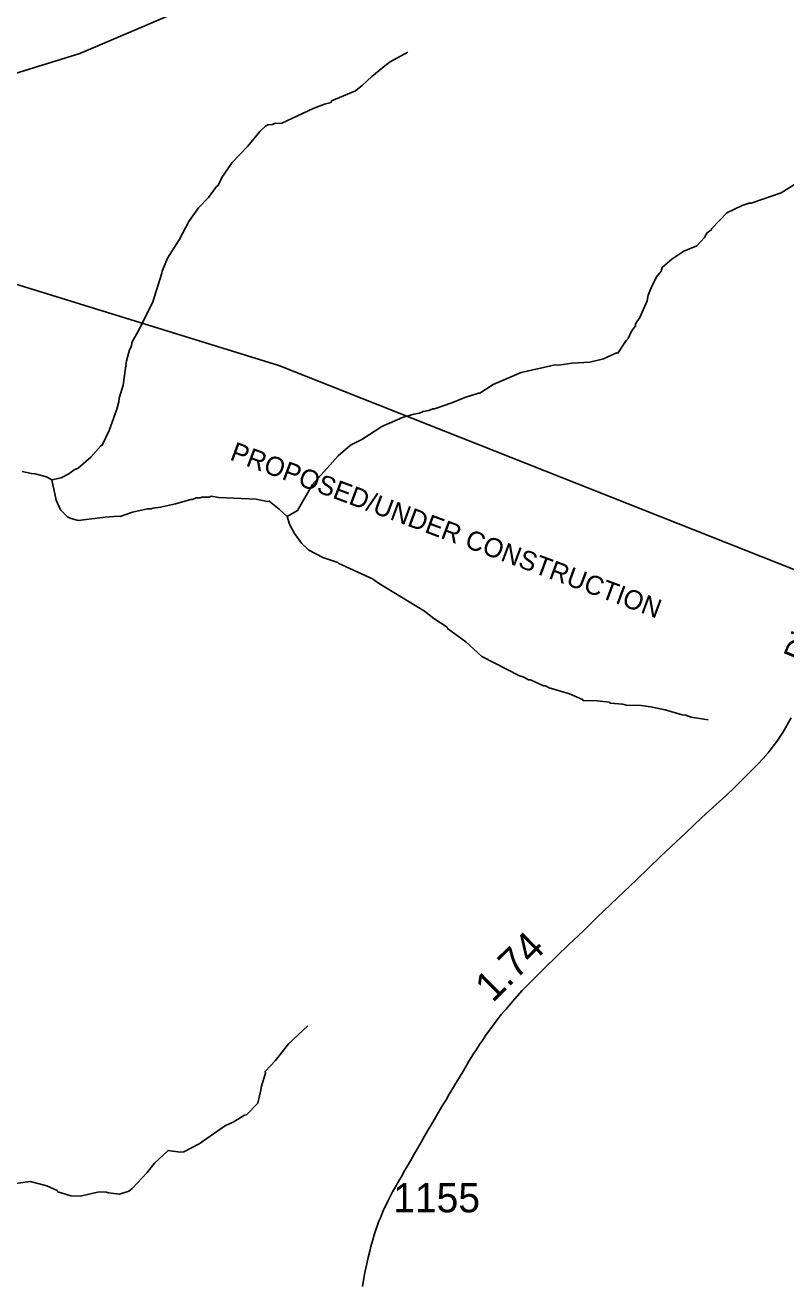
# Model space of a CAD drawing. Extents: x 1383679 to 1536984, y 460658 to 651027.
# Drawn here: x 1403734 to 1406993, y 527907 to 533283 of the extents above; entities that cross this region are included whole.
import ezdxf

# ---------------------------------------------------------------- set-up
doc = ezdxf.new("R2010")
doc.units = 0
for name, color, linetype in [('Default', 7, 'Continuous'), ('Exist Hydrographic Misc Water Feature', 7, 'Continuous'), ('Exist Road Secondary Mileage Hundredths English Label', 7, 'Continuous'), ('Exist Road Secondary Type 51 Attributed', 7, 'Continuous'), ('Exist Road Secondary Type 51 Label', 7, 'Continuous'), ('Exist Road Secondary Type 51 Number Label', 7, 'Continuous')]:
    doc.layers.add(name, color=color, linetype=linetype)

msp = doc.modelspace()

# ---------------------------------------------------------------- linework, layer by layer
at = {"layer": 'Default'}
msp.add_lwpolyline([(1414764.5, 531171.9), (1411859.6, 529913.4), (1409813.1, 530096.7), (1407949.8, 530585.7), (1404821, 531824.2), (1403093.1, 532358.2), (1400685.9, 532515.9)], dxfattribs=at)
at = {"layer": 'Exist Hydrographic Misc Water Feature'}
for points in [[(1403848, 531335.5), (1403889.2, 531342.7), (1403921.6, 531360), (1403943.9, 531377.5), (1403962.1, 531385), (1404015.1, 531431.8), (1404059.2, 531480.5), (1404064.3, 531482.7), (1404093.6, 531546), (1404127.7, 531637.2), (1404136.3, 531669), (1404136.7, 531685), (1404153.9, 531740.6), (1404168.2, 531844.2), (1404181.2, 531891.9), (1404189.5, 531907.7), (1404191.8, 531923.7), (1404224.7, 531981.9), (1404281.7, 532097.5), (1404320.3, 532220.6), (1404320.5, 532228.6), (1404343.7, 532284.1), (1404393.4, 532362.9), (1404435.1, 532441.9), (1404476.9, 532500.1), (1404519.3, 532544), (1404554.4, 532591.2), (1404560.5, 532595.1), (1404577.2, 532630.7), (1404620.6, 532693.7), (1404688.2, 532764.1), (1404739.5, 532826.9), (1404764, 532850.4), (1404774.2, 532856.1), (1404794.2, 532857.7), (1404802.3, 532861.5), (1404834.4, 532862.8), (1404967.8, 532925.8), (1405016.2, 532944.7), (1405044.4, 532952), (1405046.5, 532958), (1405149.4, 533001.7), (1405179.9, 533024.9), (1405218.7, 533062.1), (1405281.9, 533114.6), (1405298.2, 533126.2), (1405373.1, 533166.5)], [(1404857.2, 531177.1), (1404900.4, 531204), (1404964.8, 531314.6), (1405075.5, 531438), (1405128.5, 531482.8), (1405177, 531507.7), (1405262.2, 531563.7), (1405351.1, 531601.7), (1405399.4, 531616.6), (1405423.5, 531620.1), (1405439.7, 531627.7), (1405463.8, 531631.2), (1405480, 531638.8), (1405488, 531638.6), (1405562, 531664.4), (1405617.1, 531687.7), (1405675.5, 531706.7), (1405681.4, 531706.3), (1405738.2, 531743), (1405859.4, 531794.2), (1406004.1, 531827), (1406020.1, 531826.6), (1406076.4, 531835.3), (1406152.5, 531839.6), (1406211.7, 531852.6), (1406267.3, 531878.7), (1406273.2, 531876.9), (1406308.5, 531932.1), (1406316.6, 531939.9), (1406331.4, 531971.5), (1406347.9, 531995.2), (1406348.1, 532003.2), (1406366.6, 532030.7), (1406398.2, 532102), (1406402.7, 532125.8), (1406415.4, 532157.6), (1406438.4, 532205), (1406458.9, 532228.6), (1406463.3, 532244.5), (1406504, 532279.8), (1406554.9, 532314.3), (1406611.4, 532337.1), (1406644.1, 532372.3), (1406654.5, 532392.1), (1406672.8, 532405.7), (1406674.9, 532411.6), (1406740.4, 532478.1), (1406805.1, 532510.6), (1406835.4, 532520), (1406843.4, 532519.8), (1406972.4, 532564.9), (1407029.2, 532599.6)], [(1403848, 531335.5), (1403825.3, 531348.1), (1403777.5, 531361.2), (1403761.5, 531361.6), (1403721.8, 531370.5)], [(1403848, 531335.5), (1403867.1, 531247.2), (1403886.2, 531206.9), (1403915.5, 531176.2), (1403927.4, 531169.9), (1403961.3, 531161.2), (1404077.3, 531174.9), (1404133.7, 531179.3), (1404141.6, 531177.1), (1404194.1, 531195.9), (1404258.4, 531210.5), (1404274.4, 531210.1), (1404282.5, 531213.9), (1404314.6, 531217.2), (1404378.9, 531231.8), (1404443.3, 531250.3), (1404451.3, 531250.1), (1404467.4, 531257.8), (1404483.4, 531257.4), (1404491.5, 531261.2), (1404523.5, 531260.5), (1404531.6, 531264.3), (1404563.5, 531259.6), (1404723.4, 531252), (1404771.2, 531241.6), (1404779.2, 531242.7), (1404822, 531209), (1404857.2, 531177.1)], [(1404857.2, 531177.1), (1404867.1, 531144.8), (1404888.2, 531104.4), (1404917.3, 531063.7), (1404948.7, 531033), (1405010, 531001.6), (1405073.2, 530981), (1405077.5, 530976.2), (1405222.1, 530911), (1405247.7, 530892.4), (1405445.1, 530772), (1405484.5, 530741.1), (1405541.3, 530703.4), (1405543.6, 530697.8), (1405622.3, 530640.1), (1405691, 530578.6), (1405851.2, 530495), (1405867.1, 530490.6), (1405890.9, 530478.1), (1405898.9, 530477.9), (1405954.4, 530452.7), (1405962.4, 530452.5), (1405978.2, 530444.2), (1406065.6, 530418.2), (1406121.8, 530394), (1406125, 530388.9), (1406185, 530387.5), (1406236.8, 530382.4), (1406240.7, 530378.3), (1406292.7, 530373.1), (1406308.6, 530368.8), (1406372.6, 530367.3), (1406412.5, 530362.4), (1406476.2, 530349), (1406547.7, 530327.4), (1406563.7, 530327), (1406587.6, 530318.5), (1406659.3, 530306.9)], [(1403683.5, 528318.7), (1403755.8, 528328.4), (1403827.4, 528309.5), (1403870.9, 528289.5), (1403874.8, 528284.4), (1403930.5, 528267.2), (1403970.5, 528266.2), (1404050.9, 528284.4), (1404082.9, 528283.7), (1404090.9, 528279.5), (1404138.7, 528274.5), (1404179, 528287.6), (1404193.3, 528299.2), (1404256.7, 528367.8), (1404288.1, 528407.7), (1404346.8, 528461.7), (1404398.6, 528454.5), (1404414.7, 528456.2), (1404479.4, 528490.7), (1404593.1, 528568.1), (1404625.5, 528583.4), (1404674.1, 528612.3), (1404682.2, 528614.1), (1404731.3, 528665), (1404745.9, 528726.5), (1404744.8, 528732.6), (1404763.4, 528792.9), (1404762.2, 528800.2), (1404807.3, 528847.2), (1404862.8, 528917.9), (1404944.5, 528996)]]:
    msp.add_lwpolyline(points, dxfattribs=at)
at = {"layer": 'Exist Road Secondary Type 51 Attributed'}
for points in [[(1404354.2, 533324.9), (1403968.6, 533161.1), (1403669, 533067.9), (1403560.4, 533169.5), (1403419.5, 533284.2)], [(1407015.8, 530315.7), (1406979.1, 530252.9), (1406965, 530230.4), (1406953.5, 530214), (1406938, 530193.1), (1406916.1, 530165.2), (1406895.1, 530140.7), (1406871.2, 530115.8), (1406839.9, 530084.3), (1406802.3, 530046.5), (1406773.4, 530018.6), (1406735, 529981.7), (1406694.6, 529943.8), (1406632.7, 529887.5), (1406563.4, 529823.1), (1406456, 529721.7), (1406352.2, 529621.8), (1406271.1, 529543.4), (1406184.3, 529460.7), (1406125.5, 529403.3), (1406062.1, 529343)], [(1406062.1, 529343), (1406011.1, 529293.6), (1405958.6, 529242.3), (1405903.5, 529187.7), (1405863.2, 529146.4), (1405831.1, 529111), (1405800.1, 529074.9), (1405792.9, 529066), (1405785.5, 529058), (1405775, 529046), (1405769.6, 529039), (1405751.5, 529015.2), (1405735.5, 528993.8), (1405722.6, 528976.5), (1405707.7, 528955.5), (1405692.8, 528933.5), (1405681, 528915.8), (1405664, 528890.1), (1405654.9, 528876), (1405635.1, 528843.9), (1405624.2, 528825.7), (1405612.6, 528806), (1405593.3, 528773.5), (1405586.5, 528761.9), (1405579.5, 528750.2), (1405565.2, 528726.3), (1405550.9, 528702.4), (1405537.1, 528679.1), (1405523.8, 528656.6), (1405503.9, 528622.8), (1405490.2, 528599.6), (1405476, 528575.3), (1405460.9, 528549.7), (1405445.1, 528522.6), (1405428.4, 528493.9), (1405410.8, 528463.7), (1405401.9, 528448.3), (1405384.2, 528417.6), (1405375.6, 528402.6), (1405359.2, 528373.9), (1405344.2, 528347.8), (1405330.8, 528324.2), (1405324.7, 528313.3), (1405308.4, 528283.9), (1405295.1, 528259), (1405287.8, 528244.7), (1405278.6, 528226.1), (1405271.3, 528210.4), (1405265.2, 528196.4), (1405255.7, 528173.2), (1405249.9, 528158.3), (1405243.8, 528141.9), (1405239.7, 528130.2), (1405231.3, 528105), (1405223.1, 528078.2), (1405215.4, 528050.8), (1405210.2, 528030.5), (1405204, 528003.7), (1405199.5, 527983.7), (1405195, 527963.8), (1405189.7, 527938.6), (1405185.3, 527915.3), (1405179.3, 527879)]]:
    msp.add_lwpolyline(points, dxfattribs=at)

# ---------------------------------------------------------------- texts
at = {"layer": 'Default'}
msp.add_text('PROPOSED/UNDER CONSTRUCTION', height=82.021, rotation=339.5871, dxfattribs=at).set_placement((1404607, 531422.2))
at = {"layer": 'Exist Road Secondary Mileage Hundredths English Label'}
msp.add_text('1.74', height=125, rotation=44.7854, dxfattribs=at).set_placement((1405737.1, 529092.2))
at = {"layer": 'Exist Road Secondary Type 51 Label'}
msp.add_text('Dixie River Rd', height=95, rotation=67.7746, dxfattribs=at).set_placement((1407067.8, 530546.3))
at = {"layer": 'Exist Road Secondary Type 51 Number Label'}
msp.add_text('1155', height=125, dxfattribs=at).set_placement((1405310.8, 528196.7))

doc.saveas('drawing.dxf')
